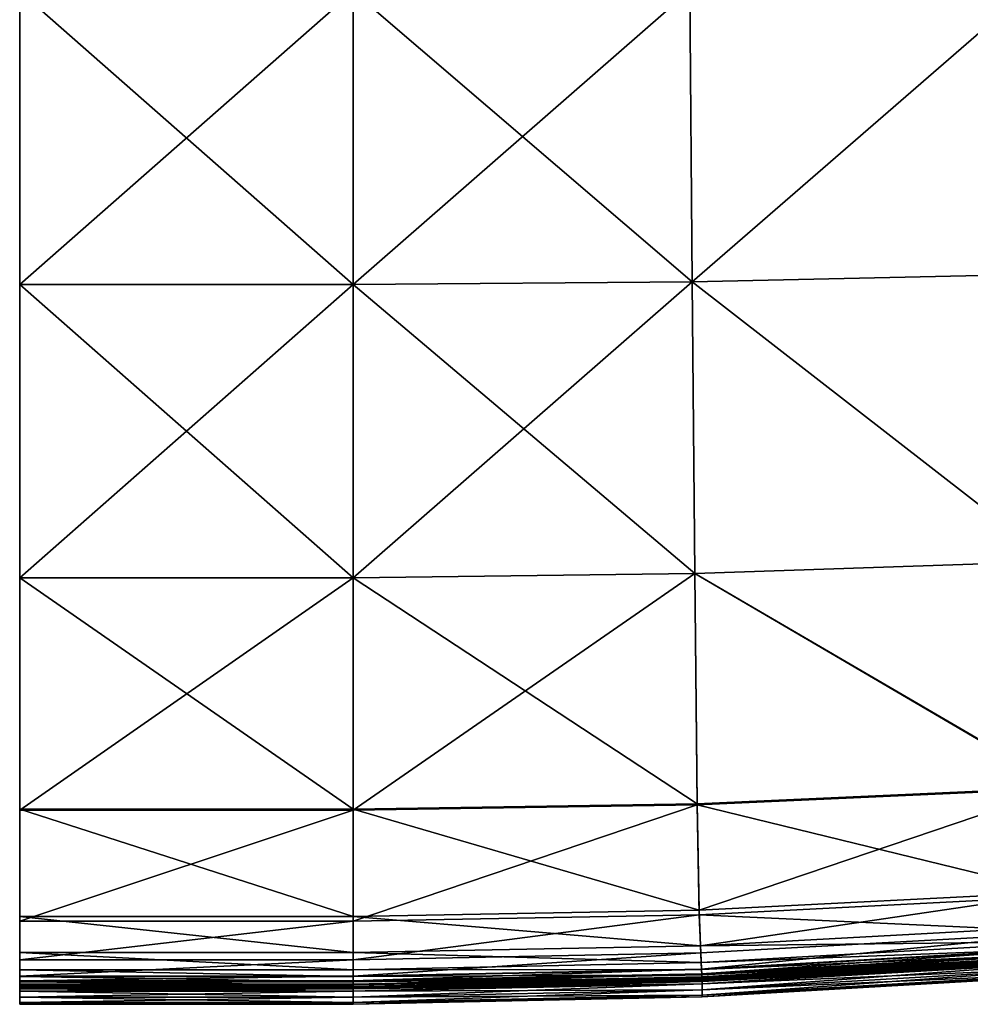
# Model space of a CAD drawing. Header units: millimetres. Extents: x 2387 to 13955, y -4964 to 364.
# Tile 774 of 1056: x 3110 to 3471, y -385 to -10. Entities that reach past the tile are written whole.
import ezdxf

# ---------------------------------------------------------------- set-up
doc = ezdxf.new("R2010")
doc.units = ezdxf.units.MM
doc.header["$MEASUREMENT"] = 0
doc.layers.add('Predefinito', color=7, linetype='Continuous', true_color=0x000000)

# ---------------------------------------------------------------- blocks, each defined once
blk = doc.blocks.new('Blocco 10')
at = {"layer": 'Predefinito'}
for points in [[(-87.51, 26.36, 293.4), (-87.51, -85.22, 293.4), (-214.36, -85.22, 293.4)], [(-214.36, -85.22, 293.4), (-214.36, 26.36, 293.4), (-87.51, 26.36, 293.4)], [(-87.51, -85.22, 455.57), (-87.51, 26.36, 452.75), (-214.36, 26.36, 452.75)], [(-214.36, 26.36, 452.75), (-214.36, -85.22, 455.57), (-87.51, -85.22, 455.57)], [(-87.51, -85.22, 293.4), (-87.51, 26.36, 293.4), (40.41, 26.73, 293.4)], [(40.41, 26.73, 293.4), (41.38, -84.26, 293.4), (-87.51, -85.22, 293.4)], [(41.38, -84.26, 455.57), (40.41, 26.73, 452.75), (-87.51, 26.36, 452.75)], [(-87.51, 26.36, 452.75), (-87.51, -85.22, 455.57), (41.38, -84.26, 455.57)], [(170.44, 27.85, 452.75), (40.41, 26.73, 452.75), (41.38, -84.26, 455.57)], [(41.38, -84.26, 293.4), (40.41, 26.73, 293.4), (170.44, 27.85, 293.4)], [(41.38, -84.26, 455.57), (174.34, -81.38, 455.57), (170.44, 27.85, 452.75)], [(170.44, 27.85, 293.4), (174.34, -81.38, 293.4), (41.38, -84.26, 293.4)], [(41.38, -84.26, 293.4), (174.34, -81.38, 293.4), (178.23, -190.6, 293.4)], [(178.23, -190.6, 452.75), (174.34, -81.38, 455.57), (41.38, -84.26, 455.57)], [(-87.51, -85.22, 293.4), (-87.51, -196.8, 293.4), (-214.36, -196.8, 293.4)], [(-214.36, -196.8, 293.4), (-214.36, -85.22, 293.4), (-87.51, -85.22, 293.4)], [(-87.51, -196.8, 452.75), (-87.51, -85.22, 455.57), (-214.36, -85.22, 455.57)], [(-214.36, -85.22, 455.57), (-214.36, -196.8, 452.75), (-87.51, -196.8, 452.75)], [(-87.51, -196.8, 293.4), (-87.51, -85.22, 293.4), (41.38, -84.26, 293.4)], [(41.38, -84.26, 293.4), (42.36, -195.25, 293.4), (-87.51, -196.8, 293.4)], [(42.36, -195.25, 452.75), (41.38, -84.26, 455.57), (-87.51, -85.22, 455.57)], [(-87.51, -85.22, 455.57), (-87.51, -196.8, 452.75), (42.36, -195.25, 452.75)], [(178.23, -190.6, 293.4), (42.36, -195.25, 293.4), (41.38, -84.26, 293.4)], [(41.38, -84.26, 455.57), (42.36, -195.25, 452.75), (178.23, -190.6, 452.75)], [(42.36, -195.25, 293.4), (178.23, -190.6, 293.4), (181.88, -276.99, 293.4)], [(181.78, -276.59, 447.23), (178.23, -190.6, 452.75), (42.36, -195.25, 452.75)], [(-87.51, -196.8, 293.4), (-87.51, -285.24, 293.4), (-214.36, -285.24, 293.4)], [(-214.36, -285.24, 293.4), (-214.36, -196.8, 293.4), (-87.51, -196.8, 293.4)], [(-87.51, -284.81, 447.23), (-87.51, -196.8, 452.75), (-214.36, -196.8, 452.75)], [(-214.36, -196.8, 452.75), (-214.36, -284.81, 447.23), (-87.51, -284.81, 447.23)], [(-87.51, -285.24, 293.4), (-87.51, -196.8, 293.4), (42.36, -195.25, 293.4)], [(42.36, -195.25, 293.4), (43.27, -283.18, 293.4), (-87.51, -285.24, 293.4)], [(43.24, -282.76, 447.23), (42.36, -195.25, 452.75), (-87.51, -196.8, 452.75)], [(-87.51, -196.8, 452.75), (-87.51, -284.81, 447.23), (43.24, -282.76, 447.23)], [(181.88, -276.99, 293.4), (43.27, -283.18, 293.4), (42.36, -195.25, 293.4)], [(42.36, -195.25, 452.75), (43.24, -282.76, 447.23), (181.78, -276.59, 447.23)], [(181.78, -276.59, 447.23), (43.24, -282.76, 447.23), (43.95, -323.29, 441.97)], [(43.27, -283.18, 293.4), (181.88, -276.99, 293.4), (185, -317.74, 293.4)], [(43.95, -323.29, 441.97), (184.61, -316.11, 441.97), (181.78, -276.59, 447.23)], [(43.95, -323.29, 441.97), (43.24, -282.76, 447.23), (-87.51, -284.81, 447.23)], [(-87.51, -327.4, 293.4), (-87.51, -285.24, 293.4), (43.27, -283.18, 293.4)], [(43.27, -283.18, 293.4), (44.05, -324.98, 293.4), (-87.51, -327.4, 293.4)], [(185, -317.74, 293.4), (44.05, -324.98, 293.4), (43.27, -283.18, 293.4)], [(-87.51, -325.68, 441.97), (-87.51, -284.81, 447.23), (-214.36, -284.81, 447.23)], [(-214.36, -284.81, 447.23), (-214.36, -325.68, 441.97), (-87.51, -325.68, 441.97)], [(-87.51, -285.24, 293.4), (-87.51, -327.4, 293.4), (-214.36, -327.4, 293.4)], [(-214.36, -327.4, 293.4), (-214.36, -285.24, 293.4), (-87.51, -285.24, 293.4)], [(-87.51, -284.81, 447.23), (-87.51, -325.68, 441.97), (43.95, -323.29, 441.97)], [(184.61, -316.11, 441.97), (43.95, -323.29, 441.97), (44.46, -336.79, 437.35)], [(44.05, -324.98, 293.4), (185, -317.74, 293.4), (187.27, -331.64, 293.5)], [(44.46, -336.79, 437.35), (186.63, -329.02, 437.35), (184.61, -316.11, 441.97)], [(-87.51, -339.38, 437.35), (-87.51, -325.68, 441.97), (-214.36, -325.68, 441.97)], [(-214.36, -325.68, 441.97), (-214.36, -339.38, 437.35), (-87.51, -339.38, 437.35)], [(44.46, -336.79, 437.35), (43.95, -323.29, 441.97), (-87.51, -325.68, 441.97)], [(-87.51, -342.16, 293.5), (-87.51, -327.4, 293.4), (44.05, -324.98, 293.4)], [(44.05, -324.98, 293.4), (44.62, -339.53, 293.5), (-87.51, -342.16, 293.5)], [(-87.51, -325.68, 441.97), (-87.51, -339.38, 437.35), (44.46, -336.79, 437.35)], [(187.27, -331.64, 293.5), (44.62, -339.53, 293.5), (44.05, -324.98, 293.4)], [(-87.51, -327.4, 293.4), (-87.51, -342.16, 293.5), (-214.36, -342.16, 293.5)], [(-214.36, -342.16, 293.5), (-214.36, -327.4, 293.4), (-87.51, -327.4, 293.4)], [(187.75, -335.16, 433.73), (186.63, -329.02, 437.35), (44.46, -336.79, 437.35)], [(44.88, -345.67, 293.8), (44.62, -339.53, 293.5), (187.27, -331.64, 293.5)], [(187.27, -331.64, 293.5), (188.33, -337.51, 293.8), (44.88, -345.67, 293.8)], [(44.74, -343.21, 433.73), (44.46, -336.79, 437.35), (-87.51, -339.38, 437.35)], [(44.46, -336.79, 437.35), (44.74, -343.21, 433.73), (187.75, -335.16, 433.73)], [(188.36, -337.64, 430.48), (187.75, -335.16, 433.73), (44.74, -343.21, 433.73)], [(-87.51, -345.9, 433.73), (-87.51, -339.38, 437.35), (-214.36, -339.38, 437.35)], [(-214.36, -339.38, 437.35), (-214.36, -345.9, 433.73), (-87.51, -345.9, 433.73)], [(-87.51, -339.38, 437.35), (-87.51, -345.9, 433.73), (44.74, -343.21, 433.73)], [(-87.51, -348.39, 293.8), (-87.51, -342.16, 293.5), (44.62, -339.53, 293.5)], [(44.62, -339.53, 293.5), (44.88, -345.67, 293.8), (-87.51, -348.39, 293.8)], [(44.74, -343.21, 433.73), (44.89, -345.8, 430.48), (188.36, -337.64, 430.48)], [(44.98, -347.41, 294.39), (44.88, -345.67, 293.8), (188.33, -337.51, 293.8)], [(188.83, -339.56, 426.93), (188.36, -337.64, 430.48), (44.89, -345.8, 430.48)], [(44.89, -345.8, 430.48), (45.01, -347.81, 426.93), (188.83, -339.56, 426.93)], [(45.01, -348.9, 422.66), (44.96, -348.6, 422.36), (188.94, -340.28, 422.38)], [(189.04, -340.6, 422.62), (188.94, -340.28, 422.38), (44.96, -348.6, 422.36)], [(44.96, -348.6, 422.36), (45.01, -348.93, 422.61), (189.04, -340.6, 422.62)], [(188.33, -337.51, 293.8), (188.74, -339.18, 294.39), (44.98, -347.41, 294.39)], [(45.06, -348.77, 295.37), (44.98, -347.41, 294.39), (188.74, -339.18, 294.39)], [(189.08, -340.63, 424.02), (188.83, -339.56, 426.93), (45.01, -347.81, 426.93)], [(188.94, -340.28, 422.38), (189.04, -340.58, 422.67), (45.01, -348.9, 422.66)], [(45.06, -348.93, 424.02), (45.01, -348.9, 422.66), (189.04, -340.58, 422.67)], [(189.22, -341.21, 422.56), (189.04, -340.6, 422.62), (45.01, -348.93, 422.61)], [(45.01, -347.81, 426.93), (45.06, -348.93, 424.02), (189.08, -340.63, 424.02)], [(188.74, -339.18, 294.39), (189.05, -340.48, 295.37), (45.06, -348.77, 295.37)], [(45.12, -349.74, 296.75), (45.06, -348.77, 295.37), (189.05, -340.48, 295.37)], [(189.04, -340.58, 422.67), (189.08, -340.63, 424.02), (45.06, -348.93, 424.02)], [(189.05, -340.48, 295.37), (189.28, -341.41, 296.75), (45.12, -349.74, 296.75)], [(-87.51, -342.16, 293.5), (-87.51, -348.39, 293.8), (-214.36, -348.39, 293.8)], [(-214.36, -348.39, 293.8), (-214.36, -342.16, 293.5), (-87.51, -342.16, 293.5)], [(44.89, -345.8, 430.48), (44.74, -343.21, 433.73), (-87.51, -345.9, 433.73)], [(45.01, -348.93, 422.61), (45.09, -349.54, 422.56), (189.22, -341.21, 422.56)], [(189.36, -341.73, 421.35), (189.22, -341.21, 422.56), (45.09, -349.54, 422.56)], [(45.09, -349.54, 422.56), (45.14, -350.07, 421.35), (189.36, -341.73, 421.35)], [(45.15, -350.32, 298.52), (45.12, -349.74, 296.75), (189.28, -341.41, 296.75)], [(189.44, -342.03, 419.93), (189.36, -341.73, 421.35), (45.14, -350.07, 421.35)], [(45.14, -350.07, 421.35), (45.16, -350.39, 419.93), (189.44, -342.03, 419.93)], [(189.28, -341.41, 296.75), (189.41, -341.97, 298.52), (45.15, -350.32, 298.52)], [(189.48, -342.04, 418.52), (189.46, -341.87, 418.85), (45.15, -350.24, 418.85)], [(45.16, -350.34, 419.2), (45.15, -350.24, 418.85), (189.46, -341.87, 418.85)], [(45.17, -351.31, 301), (45.15, -350.32, 298.52), (189.41, -341.97, 298.52)], [(45.15, -350.24, 418.85), (45.16, -350.41, 418.52), (189.48, -342.04, 418.52)], [(189.46, -341.87, 418.85), (189.46, -341.97, 419.2), (45.16, -350.34, 419.2)], [(189.46, -341.97, 419.2), (189.44, -342.03, 419.93), (45.16, -350.39, 419.93)], [(45.16, -350.39, 419.93), (45.16, -350.34, 419.2), (189.46, -341.97, 419.2)], [(189.5, -342.96, 417.27), (189.48, -342.04, 418.52), (45.16, -350.41, 418.52)], [(45.16, -350.41, 418.52), (45.17, -351.33, 417.27), (189.5, -342.96, 417.27)], [(189.41, -341.97, 298.52), (189.48, -342.94, 301), (45.17, -351.31, 301)], [(189.48, -342.94, 301), (189.51, -345.12, 304.51), (45.17, -353.49, 304.51)], [(45.17, -353.49, 304.51), (45.17, -351.31, 301), (189.48, -342.94, 301)], [(189.51, -345.12, 414.17), (189.5, -342.96, 417.27), (45.17, -351.33, 417.27)], [(-87.51, -348.53, 430.48), (-87.51, -345.9, 433.73), (-214.36, -345.9, 433.73)], [(-214.36, -345.9, 433.73), (-214.36, -348.53, 430.48), (-87.51, -348.53, 430.48)], [(-87.51, -350.16, 294.39), (-87.51, -348.39, 293.8), (44.88, -345.67, 293.8)], [(44.88, -345.67, 293.8), (44.98, -347.41, 294.39), (-87.51, -350.16, 294.39)], [(-87.51, -345.9, 433.73), (-87.51, -348.53, 430.48), (44.89, -345.8, 430.48)], [(45.01, -347.81, 426.93), (44.89, -345.8, 430.48), (-87.51, -348.53, 430.48)], [(-87.51, -351.53, 295.37), (-87.51, -350.16, 294.39), (44.98, -347.41, 294.39)], [(44.98, -347.41, 294.39), (45.06, -348.77, 295.37), (-87.51, -351.53, 295.37)], [(45.06, -348.93, 424.02), (45.01, -347.81, 426.93), (-87.51, -350.56, 426.93)], [(-87.51, -348.53, 430.48), (-87.51, -350.56, 426.93), (45.01, -347.81, 426.93)], [(45.17, -351.33, 417.27), (45.17, -353.49, 414.17), (189.51, -345.12, 414.17)], [(189.51, -347.2, 398.45), (189.51, -345.12, 414.17), (45.17, -353.49, 414.17)], [(189.51, -345.12, 304.51), (189.51, -347.2, 320.23), (45.17, -355.57, 320.23)], [(45.17, -355.57, 320.23), (45.17, -353.49, 304.51), (189.51, -345.12, 304.51)], [(189.51, -347.89, 359.34), (189.51, -347.2, 398.45), (45.17, -355.57, 398.45)], [(189.51, -347.2, 320.23), (189.51, -347.89, 359.34), (45.17, -356.27, 359.34)], [(45.17, -356.27, 359.34), (45.17, -355.57, 320.23), (189.51, -347.2, 320.23)], [(45.17, -353.49, 414.17), (45.17, -355.57, 398.45), (189.51, -347.2, 398.45)], [(45.17, -355.57, 398.45), (45.17, -356.27, 359.34), (189.51, -347.89, 359.34)], [(-87.51, -348.39, 293.8), (-87.51, -350.16, 294.39), (-214.36, -350.16, 294.39)], [(-214.36, -350.16, 294.39), (-214.36, -348.39, 293.8), (-87.51, -348.39, 293.8)], [(-87.51, -350.56, 426.93), (-87.51, -348.53, 430.48), (-214.36, -348.53, 430.48)], [(-214.36, -348.53, 430.48), (-214.36, -350.56, 426.93), (-87.51, -350.56, 426.93)], [(-87.51, -350.16, 294.39), (-87.51, -351.53, 295.37), (-214.36, -351.53, 295.37)], [(-214.36, -351.53, 295.37), (-214.36, -350.16, 294.39), (-87.51, -350.16, 294.39)], [(-87.52, -351.7, 424.01), (-87.51, -350.56, 426.93), (-214.36, -350.56, 426.93)], [(-214.36, -350.56, 426.93), (-214.36, -351.7, 424.01), (-87.52, -351.7, 424.01)], [(-87.57, -351.38, 422.34), (-87.55, -351.68, 422.65), (-214.36, -351.68, 422.64)], [(-214.36, -351.68, 422.64), (-214.36, -351.38, 422.34), (-87.57, -351.38, 422.34)], [(-87.55, -351.7, 422.6), (-87.57, -351.38, 422.34), (-214.36, -351.38, 422.34)], [(-214.36, -351.38, 422.34), (-214.36, -351.71, 422.59), (-87.55, -351.7, 422.6)], [(-87.51, -351.53, 295.37), (-87.51, -352.52, 296.75), (-214.36, -352.52, 296.75)], [(-214.36, -352.52, 296.75), (-214.36, -351.53, 295.37), (-87.51, -351.53, 295.37)], [(-87.55, -351.68, 422.65), (-87.52, -351.7, 424.01), (-214.36, -351.7, 424.01)], [(-214.36, -351.7, 424.01), (-214.36, -351.68, 422.64), (-87.55, -351.68, 422.65)], [(-87.52, -352.31, 422.56), (-87.55, -351.7, 422.6), (-214.36, -351.71, 422.59)], [(-214.36, -351.71, 422.59), (-214.36, -352.31, 422.55), (-87.52, -352.31, 422.56)], [(-87.55, -351.68, 422.65), (-87.57, -351.38, 422.34), (44.96, -348.6, 422.36)], [(45.01, -348.93, 422.61), (44.96, -348.6, 422.36), (-87.57, -351.38, 422.34)], [(-87.57, -351.38, 422.34), (-87.55, -351.7, 422.6), (45.01, -348.93, 422.61)], [(44.96, -348.6, 422.36), (45.01, -348.9, 422.66), (-87.55, -351.68, 422.65)], [(-87.52, -351.7, 424.01), (-87.55, -351.68, 422.65), (45.01, -348.9, 422.66)], [(45.09, -349.54, 422.56), (45.01, -348.93, 422.61), (-87.55, -351.7, 422.6)], [(-87.55, -351.7, 422.6), (-87.52, -352.31, 422.56), (45.09, -349.54, 422.56)], [(45.01, -348.9, 422.66), (45.06, -348.93, 424.02), (-87.52, -351.7, 424.01)], [(-87.51, -350.56, 426.93), (-87.52, -351.7, 424.01), (45.06, -348.93, 424.02)], [(45.14, -350.07, 421.35), (45.09, -349.54, 422.56), (-87.52, -352.31, 422.56)], [(-87.52, -352.31, 422.56), (-87.51, -352.86, 421.35), (45.14, -350.07, 421.35)], [(45.16, -350.41, 418.52), (45.15, -350.24, 418.85), (-87.52, -353.04, 418.85)], [(-87.51, -353.13, 419.2), (-87.52, -353.04, 418.85), (45.15, -350.24, 418.85)], [(-87.52, -353.04, 418.85), (-87.51, -353.2, 418.52), (45.16, -350.41, 418.52)], [(-87.51, -352.52, 296.75), (-87.51, -351.53, 295.37), (45.06, -348.77, 295.37)], [(45.06, -348.77, 295.37), (45.12, -349.74, 296.75), (-87.51, -352.52, 296.75)], [(-87.51, -353.11, 298.52), (-87.51, -352.52, 296.75), (45.12, -349.74, 296.75)], [(45.12, -349.74, 296.75), (45.15, -350.32, 298.52), (-87.51, -353.11, 298.52)], [(45.16, -350.39, 419.93), (45.14, -350.07, 421.35), (-87.51, -352.86, 421.35)], [(45.15, -350.24, 418.85), (45.16, -350.34, 419.2), (-87.51, -353.13, 419.2)], [(-87.51, -354.1, 301), (-87.51, -353.11, 298.52), (45.15, -350.32, 298.52)], [(45.15, -350.32, 298.52), (45.17, -351.31, 301), (-87.51, -354.1, 301)], [(-87.51, -353.18, 419.92), (-87.51, -353.13, 419.2), (45.16, -350.34, 419.2)], [(45.16, -350.34, 419.2), (45.16, -350.39, 419.93), (-87.51, -353.18, 419.92)], [(-87.51, -352.86, 421.35), (-87.51, -353.18, 419.92), (45.16, -350.39, 419.93)], [(45.17, -351.33, 417.27), (45.16, -350.41, 418.52), (-87.51, -353.2, 418.52)], [(-87.51, -356.28, 304.51), (-87.51, -354.1, 301), (45.17, -351.31, 301)], [(45.17, -351.31, 301), (45.17, -353.49, 304.51), (-87.51, -356.28, 304.51)], [(-87.51, -353.2, 418.52), (-87.51, -354.12, 417.27), (45.17, -351.33, 417.27)], [(45.17, -353.49, 414.17), (45.17, -351.33, 417.27), (-87.51, -354.12, 417.27)], [(-87.51, -352.86, 421.35), (-87.52, -352.31, 422.56), (-214.36, -352.31, 422.55)], [(-214.36, -352.31, 422.55), (-214.36, -352.86, 421.35), (-87.51, -352.86, 421.35)], [(-87.51, -352.52, 296.75), (-87.51, -353.11, 298.52), (-214.36, -353.11, 298.52)], [(-214.36, -353.11, 298.52), (-214.36, -352.52, 296.75), (-87.51, -352.52, 296.75)], [(-87.51, -353.18, 419.92), (-87.51, -352.86, 421.35), (-214.36, -352.86, 421.35)], [(-214.36, -352.86, 421.35), (-214.36, -353.18, 419.92), (-87.51, -353.18, 419.92)], [(-87.51, -353.2, 418.52), (-87.52, -353.04, 418.85), (-214.36, -353.04, 418.85)], [(-214.36, -353.04, 418.85), (-214.36, -353.2, 418.52), (-87.51, -353.2, 418.52)], [(-87.52, -353.04, 418.85), (-87.51, -353.13, 419.2), (-214.36, -353.13, 419.2)], [(-214.36, -353.13, 419.2), (-214.36, -353.04, 418.85), (-87.52, -353.04, 418.85)], [(-87.51, -353.11, 298.52), (-87.51, -354.1, 301), (-214.36, -354.1, 301)], [(-214.36, -354.1, 301), (-214.36, -353.11, 298.52), (-87.51, -353.11, 298.52)], [(-87.51, -353.13, 419.2), (-87.51, -353.18, 419.92), (-214.36, -353.18, 419.92)], [(-214.36, -353.18, 419.92), (-214.36, -353.13, 419.2), (-87.51, -353.13, 419.2)], [(-87.51, -354.12, 417.27), (-87.51, -353.2, 418.52), (-214.36, -353.2, 418.52)], [(-214.36, -353.2, 418.52), (-214.36, -354.12, 417.27), (-87.51, -354.12, 417.27)], [(-87.51, -354.1, 301), (-87.51, -356.28, 304.51), (-214.36, -356.28, 304.51)], [(-214.36, -356.28, 304.51), (-214.36, -354.1, 301), (-87.51, -354.1, 301)], [(-87.51, -356.28, 414.17), (-87.51, -354.12, 417.27), (-214.36, -354.12, 417.27)], [(-214.36, -354.12, 417.27), (-214.36, -356.28, 414.17), (-87.51, -356.28, 414.17)], [(45.17, -355.57, 398.45), (45.17, -353.49, 414.17), (-87.51, -356.28, 414.17)], [(-87.51, -354.12, 417.27), (-87.51, -356.28, 414.17), (45.17, -353.49, 414.17)], [(-87.51, -358.36, 320.23), (-87.51, -356.28, 304.51), (45.17, -353.49, 304.51)], [(45.17, -353.49, 304.51), (45.17, -355.57, 320.23), (-87.51, -358.36, 320.23)], [(-87.51, -359.06, 359.34), (-87.51, -358.36, 320.23), (45.17, -355.57, 320.23)], [(45.17, -355.57, 320.23), (45.17, -356.27, 359.34), (-87.51, -359.06, 359.34)], [(45.17, -356.27, 359.34), (45.17, -355.57, 398.45), (-87.51, -358.36, 398.45)], [(-87.51, -356.28, 414.17), (-87.51, -358.36, 398.45), (45.17, -355.57, 398.45)], [(-87.51, -358.36, 398.45), (-87.51, -356.28, 414.17), (-214.36, -356.28, 414.17)], [(-214.36, -356.28, 414.17), (-214.36, -358.36, 398.45), (-87.51, -358.36, 398.45)], [(-87.51, -356.28, 304.51), (-87.51, -358.36, 320.23), (-214.36, -358.36, 320.23)], [(-214.36, -358.36, 320.23), (-214.36, -356.28, 304.51), (-87.51, -356.28, 304.51)], [(-87.51, -359.06, 359.34), (-87.51, -358.36, 398.45), (-214.36, -358.36, 398.45)], [(-214.36, -358.36, 398.45), (-214.36, -359.06, 359.34), (-87.51, -359.06, 359.34)], [(-87.51, -358.36, 320.23), (-87.51, -359.06, 359.34), (-214.36, -359.06, 359.34)], [(-214.36, -359.06, 359.34), (-214.36, -358.36, 320.23), (-87.51, -358.36, 320.23)], [(-87.51, -358.36, 398.45), (-87.51, -359.06, 359.34), (45.17, -356.27, 359.34)]]:
    blk.add_3dface(points, dxfattribs=at)

msp = doc.modelspace()

# ---------------------------------------------------------------- block references
at = {"layer": 'Predefinito'}
msp.add_blockref('Blocco 10', (3324.05, -25.89), dxfattribs=at)

doc.saveas('drawing.dxf')
